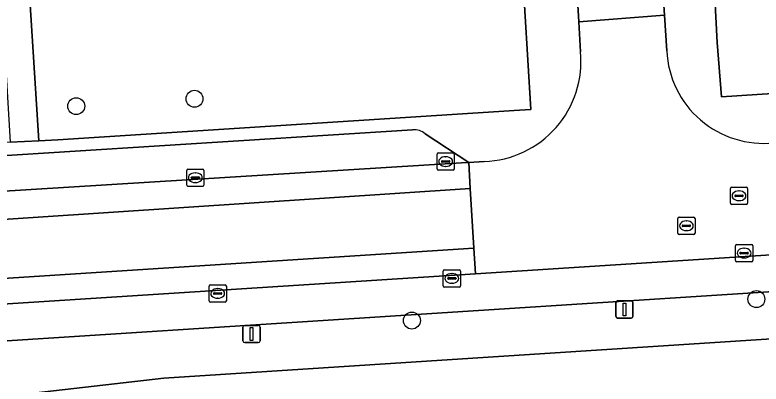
# Model space of a CAD drawing. Extents: x 159680 to 160786, y 387323 to 388340.
# Drawn here: x 160517.2 to 160560.4, y 388017.89 to 388039.25 of the extents above; entities that cross this region are included whole.
import ezdxf

# ---------------------------------------------------------------- set-up
doc = ezdxf.new("R2010")
doc.units = 0
for name, color, linetype in [('IMGEO_Boom', 7, 'Continuous'), ('IMGEO_Erf', 7, 'Continuous'), ('IMGEO_Groenvoorziening', 7, 'Continuous'), ('IMGEO_Kolk', 7, 'Continuous'), ('IMGEO_Lichtmast', 7, 'Continuous'), ('IMGEO_Parkeervlak_open', 7, 'Continuous'), ('IMGEO_Rijbaan_lokaal_gesloten', 7, 'Continuous'), ('IMGEO_Rijbaan_lokaal_open', 7, 'Continuous'), ('IMGEO_Rioolput', 7, 'Continuous'), ('IMGEO_Voetpad_open', 7, 'Continuous')]:
    doc.layers.add(name, color=color, linetype=linetype)

msp = doc.modelspace()

# ---------------------------------------------------------------- linework, layer by layer
at = {"layer": 'IMGEO_Boom'}
for centre in [(160527.594, 388034.402), (160520.748, 388033.973), (160560.126, 388022.812), (160540.182, 388021.566)]:
    msp.add_circle(centre, 0.489, dxfattribs=at)
at = {"layer": 'IMGEO_Erf'}
msp.add_lwpolyline([(160576.802, 388021.532), (160525.818, 388018.242), (160516.569, 388017.176)], dxfattribs=at)
at = {"layer": 'IMGEO_Groenvoorziening'}
for points in [[(160561.2, 388051.924), (160557.05, 388051.747), (160557.427, 388045.845), (160557.865, 388037.66), (160558.099, 388034.518), (160562.244, 388034.783)], [(160546.367, 388045.213), (160528.305, 388043.937), (160517.876, 388043.201), (160518.581, 388031.964), (160519.679, 388032.028), (160546.414, 388033.743), (160547.07, 388033.785)]]:
    msp.add_lwpolyline(points, close=True, dxfattribs=at)
at = {"layer": 'IMGEO_Kolk'}
for p, q in [((160541.637, 388030.344), (160541.637, 388031.196)), ((160541.712, 388031.27), (160542.564, 388031.27)), ((160542.125, 388031.05), (160542.15, 388031.05)), ((160542.638, 388031.196), (160542.638, 388030.344)), ((160541.896, 388030.764), (160541.896, 388030.776)), ((160542.334, 388030.727), (160541.936, 388030.727)), ((160541.939, 388030.813), (160542.337, 388030.813)), ((160542.148, 388030.49), (160542.123, 388030.49)), ((160542.38, 388030.776), (160542.38, 388030.764)), ((160527.143, 388029.407), (160527.143, 388030.259)), ((160527.218, 388030.333), (160528.07, 388030.333)), ((160527.631, 388030.113), (160527.656, 388030.113)), ((160528.144, 388030.259), (160528.144, 388029.407)), ((160542.564, 388030.27), (160541.712, 388030.27)), ((160527.402, 388029.827), (160527.402, 388029.839)), ((160527.84, 388029.79), (160527.442, 388029.79)), ((160527.445, 388029.876), (160527.843, 388029.876)), ((160527.886, 388029.839), (160527.886, 388029.827)), ((160528.07, 388029.333), (160527.218, 388029.333)), ((160527.654, 388029.553), (160527.629, 388029.553)), ((160541.995, 388023.581), (160541.995, 388024.433)), ((160542.07, 388024.507), (160542.922, 388024.507)), ((160542.996, 388024.433), (160542.996, 388023.581)), ((160542.254, 388024.001), (160542.254, 388024.013)), ((160542.297, 388024.05), (160542.695, 388024.05)), ((160542.483, 388024.287), (160542.508, 388024.287)), ((160542.738, 388024.013), (160542.738, 388024.001)), ((160528.512, 388023.636), (160529.364, 388023.636)), ((160542.692, 388023.964), (160542.294, 388023.964)), ((160542.506, 388023.727), (160542.481, 388023.727)), ((160528.437, 388022.71), (160528.437, 388023.562)), ((160528.696, 388023.13), (160528.696, 388023.142)), ((160528.739, 388023.179), (160529.137, 388023.179)), ((160528.925, 388023.416), (160528.95, 388023.416)), ((160529.18, 388023.142), (160529.18, 388023.13)), ((160529.438, 388023.562), (160529.438, 388022.71)), ((160542.922, 388023.507), (160542.07, 388023.507)), ((160529.134, 388023.093), (160528.736, 388023.093)), ((160528.948, 388022.856), (160528.923, 388022.856)), ((160529.364, 388022.636), (160528.512, 388022.636))]:
    msp.add_line(p, q, dxfattribs=at)
for points in [[(160541.637, 388030.344), (160541.637, 388031.196)], [(160541.712, 388031.27), (160542.564, 388031.27)], [(160542.638, 388031.196), (160542.638, 388030.344)], [(160527.143, 388029.407), (160527.143, 388030.259)], [(160527.218, 388030.333), (160528.07, 388030.333)], [(160528.144, 388030.259), (160528.144, 388029.407)], [(160542.564, 388030.27), (160541.712, 388030.27)], [(160528.07, 388029.333), (160527.218, 388029.333)], [(160541.995, 388023.581), (160541.995, 388024.433)], [(160542.07, 388024.507), (160542.922, 388024.507)], [(160542.996, 388024.433), (160542.996, 388023.581)], [(160528.512, 388023.636), (160529.364, 388023.636)], [(160528.437, 388022.71), (160528.437, 388023.562)], [(160529.438, 388023.562), (160529.438, 388022.71)], [(160542.922, 388023.507), (160542.07, 388023.507)], [(160529.364, 388022.636), (160528.512, 388022.636)]]:
    msp.add_lwpolyline(points, dxfattribs=at)
for centre, radius, start, end in [((160541.714, 388031.194), 0.0765, 91.552, 178.448), ((160541.714, 388031.194), 0.0765, 91.552, 178.448), ((160542.562, 388031.194), 0.0765, 1.552, 88.448), ((160542.562, 388031.194), 0.0765, 1.552, 88.448), ((160541.936, 388030.773), 0.0403, 85.8775, 175.7526), ((160541.933, 388030.763), 0.0366, 178.938, 274.7102), ((160542.337, 388030.77), 0.043, 264.8664, 352.4533), ((160542.341, 388030.775), 0.0386, 1.7309, 96.639), ((160527.22, 388030.257), 0.0765, 91.552, 178.448), ((160527.22, 388030.257), 0.0765, 91.552, 178.448), ((160528.068, 388030.257), 0.0765, 1.552, 88.448), ((160528.068, 388030.257), 0.0765, 1.552, 88.448), ((160541.714, 388030.346), 0.0765, 181.552, 268.448), ((160541.714, 388030.346), 0.0765, 181.552, 268.448), ((160542.562, 388030.346), 0.0765, 271.552, 358.448), ((160542.562, 388030.346), 0.0765, 271.552, 358.448), ((160527.442, 388029.836), 0.0403, 85.8775, 175.7526), ((160527.439, 388029.826), 0.0366, 178.938, 274.7102), ((160527.843, 388029.833), 0.043, 264.8664, 352.4533), ((160527.847, 388029.838), 0.0386, 1.7309, 96.639), ((160527.22, 388029.409), 0.0765, 181.552, 268.448), ((160527.22, 388029.409), 0.0765, 181.552, 268.448), ((160528.068, 388029.409), 0.0765, 271.552, 358.448), ((160528.068, 388029.409), 0.0765, 271.552, 358.448), ((160542.072, 388024.431), 0.0765, 91.552, 178.448), ((160542.072, 388024.431), 0.0765, 91.552, 178.448), ((160542.92, 388024.431), 0.0765, 1.552, 88.448), ((160542.92, 388024.431), 0.0765, 1.552, 88.448), ((160542.294, 388024.01), 0.0403, 85.8775, 175.7526), ((160542.291, 388024), 0.0366, 178.938, 274.7102), ((160542.695, 388024.007), 0.043, 264.8664, 352.4533), ((160542.699, 388024.012), 0.0386, 1.7309, 96.639), ((160528.514, 388023.56), 0.0765, 91.552, 178.448), ((160528.514, 388023.56), 0.0765, 91.552, 178.448), ((160529.362, 388023.56), 0.0765, 1.552, 88.448), ((160529.362, 388023.56), 0.0765, 1.552, 88.448), ((160542.072, 388023.583), 0.0765, 181.552, 268.448), ((160542.072, 388023.583), 0.0765, 181.552, 268.448), ((160542.92, 388023.583), 0.0765, 271.552, 358.448), ((160542.92, 388023.583), 0.0765, 271.552, 358.448), ((160528.736, 388023.139), 0.0403, 85.8775, 175.7526), ((160529.141, 388023.141), 0.0386, 1.7309, 96.639), ((160528.514, 388022.712), 0.0765, 181.552, 268.448), ((160528.514, 388022.712), 0.0765, 181.552, 268.448), ((160528.733, 388023.129), 0.0366, 178.938, 274.7102), ((160529.137, 388023.136), 0.043, 264.8664, 352.4533), ((160529.362, 388022.712), 0.0765, 271.552, 358.448), ((160529.362, 388022.712), 0.0765, 271.552, 358.448)]:
    msp.add_arc(centre, radius, start, end, dxfattribs=at)
for centre, major_axis, ratio, start_param, end_param in [((160542.124, 388030.77), (-0.387, 0.002), 0.722429, 4.712389, 7.853982), ((160542.149, 388030.77), (-0.39, 0.002), 0.717154, 1.570796, 4.712389), ((160527.63, 388029.833), (-0.387, 0.002), 0.722429, 4.712389, 7.853982), ((160527.655, 388029.833), (-0.39, 0.002), 0.717154, 1.570796, 4.712389), ((160542.482, 388024.007), (-0.387, 0.002), 0.722429, 4.712389, 7.853982), ((160542.507, 388024.007), (-0.39, 0.002), 0.717154, 1.570796, 4.712389), ((160528.924, 388023.136), (-0.387, 0.002), 0.722429, 4.712389, 7.853982), ((160528.949, 388023.136), (-0.39, 0.002), 0.717154, 1.570796, 4.712389)]:
    msp.add_ellipse(centre, major_axis=major_axis, ratio=ratio, start_param=start_param, end_param=end_param, dxfattribs=at)
at = {"layer": 'IMGEO_Lichtmast'}
for p, q in [((160552.09, 388022.709), (160552.88, 388022.709)), ((160552.88, 388022.709), (160552.09, 388022.709)), ((160551.99, 388021.809), (160551.99, 388022.609)), ((160551.99, 388022.609), (160551.99, 388021.809)), ((160552.98, 388022.609), (160552.98, 388021.809)), ((160552.98, 388021.809), (160552.98, 388022.609)), ((160552.88, 388021.709), (160552.09, 388021.709)), ((160552.09, 388021.709), (160552.88, 388021.709)), ((160530.4, 388020.39), (160530.4, 388021.19)), ((160530.4, 388021.19), (160530.4, 388020.39)), ((160530.5, 388021.29), (160531.29, 388021.29)), ((160531.29, 388021.29), (160530.5, 388021.29)), ((160531.39, 388021.19), (160531.39, 388020.39)), ((160531.39, 388020.39), (160531.39, 388021.19)), ((160531.29, 388020.29), (160530.5, 388020.29)), ((160530.5, 388020.29), (160531.29, 388020.29))]:
    msp.add_line(p, q, dxfattribs=at)
for points in [[(160552.41, 388022.584), (160552.56, 388022.584), (160552.56, 388021.834), (160552.41, 388021.834), (160552.41, 388022.584)], [(160530.82, 388021.165), (160530.97, 388021.165), (160530.97, 388020.415), (160530.82, 388020.415), (160530.82, 388021.165)]]:
    msp.add_lwpolyline(points, dxfattribs=at)
for centre, start, end in [((160552.09, 388022.609), 90, 180), ((160552.09, 388022.609), 90, 180), ((160552.88, 388022.609), 0, 90), ((160552.88, 388022.609), 360, 90), ((160552.09, 388021.809), 180, 270), ((160552.09, 388021.809), 180, 270), ((160552.88, 388021.809), 270, 0), ((160552.88, 388021.809), 270, 0), ((160530.5, 388021.19), 90, 180), ((160530.5, 388021.19), 90, 180), ((160531.29, 388021.19), 0, 90), ((160531.29, 388021.19), 360, 90), ((160530.5, 388020.39), 180, 270), ((160530.5, 388020.39), 180, 270), ((160531.29, 388020.39), 270, 0), ((160531.29, 388020.39), 270, 0)]:
    msp.add_arc(centre, 0.1, start, end, dxfattribs=at)
at = {"layer": 'IMGEO_Parkeervlak_open'}
for points in [[(160515.089, 388030.708), (160513.442, 388028.869), (160543.356, 388030.712), (160543.473, 388030.718), (160540.957, 388032.365)], [(160540.223, 388032.608), (160515.785, 388031.063)], [(160660.705, 388031.686), (160660.697, 388031.79), (160562.171, 388025.446), (160543.857, 388024.264), (160513.44, 388022.33), (160507.621, 388022.337), (160497.131, 388022.535)], [(160513.009, 388020.232), (160514.362, 388020.266), (160515.216, 388020.302), (160637.614, 388028.172)]]:
    msp.add_lwpolyline(points, dxfattribs=at)
msp.add_arc((160540.319, 388031.668), 0.945, 47.5343, 95.8301, dxfattribs=at)
at = {"layer": 'IMGEO_Rijbaan_lokaal_gesloten'}
for points in [[(160543.557, 388029.213), (160543.473, 388030.718), (160543.356, 388030.712), (160513.442, 388028.869), (160498.212, 388028.961), (160497.14, 388028.976), (160497.138, 388027.446), (160512.508, 388027.259), (160514.17, 388027.268)], [(160543.857, 388024.264), (160543.762, 388025.748), (160516.509, 388024), (160512.304, 388023.82), (160497.133, 388024.062), (160497.131, 388022.535), (160507.621, 388022.337), (160513.44, 388022.33)]]:
    msp.add_lwpolyline(points, close=True, dxfattribs=at)
at = {"layer": 'IMGEO_Rijbaan_lokaal_open'}
for points in [[(160554.799, 388039.237), (160554.043, 388050.957), (160553.397, 388060.847), (160552.382, 388076.429), (160547.409, 388076.127), (160548.583, 388058.18), (160549.154, 388050.465), (160549.845, 388038.854)], [(160543.557, 388029.213), (160514.17, 388027.268), (160512.508, 388027.259), (160497.138, 388027.446), (160497.133, 388024.062), (160512.304, 388023.82), (160516.509, 388024), (160543.762, 388025.748)]]:
    msp.add_lwpolyline(points, close=True, dxfattribs=at)
for points in [[(160554.935, 388037.17), (160554.799, 388039.237), (160549.845, 388038.854), (160549.942, 388037.126)], [(160544.368, 388030.773), (160543.473, 388030.718), (160543.557, 388029.213), (160543.762, 388025.748), (160543.857, 388024.264), (160562.171, 388025.446), (160562.062, 388026.945), (160561.815, 388030.385), (160561.675, 388031.873), (160561.137, 388031.849)]]:
    msp.add_lwpolyline(points, dxfattribs=at)
for centre, radius, start, end in [((160544.174, 388036.565), 5.796, 271.9231, 5.5508), ((160560.56, 388037.452), 5.633, 182.869, 275.8751)]:
    msp.add_arc(centre, radius, start, end, dxfattribs=at)
at = {"layer": 'IMGEO_Rioolput'}
for p, q in [((160558.619, 388028.359), (160558.619, 388029.211)), ((160558.694, 388029.285), (160559.546, 388029.285)), ((160559.62, 388029.211), (160559.62, 388028.359)), ((160558.878, 388028.779), (160558.878, 388028.791)), ((160558.921, 388028.828), (160559.319, 388028.828)), ((160559.107, 388029.065), (160559.132, 388029.065)), ((160559.362, 388028.791), (160559.362, 388028.779)), ((160559.316, 388028.742), (160558.918, 388028.742)), ((160559.13, 388028.505), (160559.105, 388028.505)), ((160559.546, 388028.285), (160558.694, 388028.285)), ((160555.573, 388026.624), (160555.573, 388027.476)), ((160555.648, 388027.55), (160556.5, 388027.55)), ((160556.574, 388027.476), (160556.574, 388026.624)), ((160555.832, 388027.044), (160555.832, 388027.056)), ((160555.875, 388027.093), (160556.273, 388027.093)), ((160556.061, 388027.33), (160556.086, 388027.33)), ((160556.316, 388027.056), (160556.316, 388027.044)), ((160556.27, 388027.007), (160555.872, 388027.007)), ((160556.084, 388026.77), (160556.059, 388026.77)), ((160556.5, 388026.55), (160555.648, 388026.55)), ((160558.916, 388025.046), (160558.916, 388025.898)), ((160558.991, 388025.972), (160559.843, 388025.972)), ((160559.404, 388025.752), (160559.429, 388025.752)), ((160559.917, 388025.898), (160559.917, 388025.046)), ((160559.175, 388025.466), (160559.175, 388025.478)), ((160559.613, 388025.429), (160559.215, 388025.429)), ((160559.218, 388025.515), (160559.616, 388025.515)), ((160559.659, 388025.478), (160559.659, 388025.466)), ((160559.843, 388024.972), (160558.991, 388024.972)), ((160559.427, 388025.192), (160559.402, 388025.192))]:
    msp.add_line(p, q, dxfattribs=at)
for points in [[(160558.619, 388028.359), (160558.619, 388029.211)], [(160558.694, 388029.285), (160559.546, 388029.285)], [(160559.62, 388029.211), (160559.62, 388028.359)], [(160559.546, 388028.285), (160558.694, 388028.285)], [(160555.573, 388026.624), (160555.573, 388027.476)], [(160555.648, 388027.55), (160556.5, 388027.55)], [(160556.574, 388027.476), (160556.574, 388026.624)], [(160556.5, 388026.55), (160555.648, 388026.55)], [(160558.916, 388025.046), (160558.916, 388025.898)], [(160558.991, 388025.972), (160559.843, 388025.972)], [(160559.917, 388025.898), (160559.917, 388025.046)], [(160559.843, 388024.972), (160558.991, 388024.972)]]:
    msp.add_lwpolyline(points, dxfattribs=at)
for centre, radius, start, end in [((160558.696, 388029.209), 0.0765, 91.552, 178.448), ((160558.696, 388029.209), 0.0765, 91.552, 178.448), ((160559.544, 388029.209), 0.0765, 1.552, 88.448), ((160559.544, 388029.209), 0.0765, 1.552, 88.448), ((160558.918, 388028.788), 0.0403, 85.8775, 175.7526), ((160558.915, 388028.778), 0.0366, 178.938, 274.7102), ((160559.319, 388028.785), 0.043, 264.8664, 352.4533), ((160559.323, 388028.79), 0.0386, 1.7309, 96.639), ((160558.696, 388028.361), 0.0765, 181.552, 268.448), ((160558.696, 388028.361), 0.0765, 181.552, 268.448), ((160559.544, 388028.361), 0.0765, 271.552, 358.448), ((160559.544, 388028.361), 0.0765, 271.552, 358.448), ((160555.65, 388027.474), 0.0765, 91.552, 178.448), ((160555.65, 388027.474), 0.0765, 91.552, 178.448), ((160556.498, 388027.474), 0.0765, 1.552, 88.448), ((160556.498, 388027.474), 0.0765, 1.552, 88.448), ((160555.872, 388027.053), 0.0403, 85.8775, 175.7526), ((160555.869, 388027.043), 0.0366, 178.938, 274.7102), ((160556.273, 388027.05), 0.043, 264.8664, 352.4533), ((160556.277, 388027.055), 0.0386, 1.7309, 96.639), ((160555.65, 388026.626), 0.0765, 181.552, 268.448), ((160555.65, 388026.626), 0.0765, 181.552, 268.448), ((160556.498, 388026.626), 0.0765, 271.552, 358.448), ((160556.498, 388026.626), 0.0765, 271.552, 358.448), ((160558.993, 388025.896), 0.0765, 91.552, 178.448), ((160558.993, 388025.896), 0.0765, 91.552, 178.448), ((160559.841, 388025.896), 0.0765, 1.552, 88.448), ((160559.841, 388025.896), 0.0765, 1.552, 88.448), ((160559.215, 388025.475), 0.0403, 85.8775, 175.7526), ((160559.212, 388025.465), 0.0366, 178.938, 274.7102), ((160559.616, 388025.472), 0.043, 264.8664, 352.4533), ((160559.62, 388025.477), 0.0386, 1.7309, 96.639), ((160558.993, 388025.048), 0.0765, 181.552, 268.448), ((160558.993, 388025.048), 0.0765, 181.552, 268.448), ((160559.841, 388025.048), 0.0765, 271.552, 358.448), ((160559.841, 388025.048), 0.0765, 271.552, 358.448)]:
    msp.add_arc(centre, radius, start, end, dxfattribs=at)
for centre, major_axis, ratio, start_param, end_param in [((160559.106, 388028.785), (-0.387, 0.002), 0.722429, 4.712389, 7.853982), ((160559.131, 388028.785), (-0.39, 0.002), 0.717154, 1.570796, 4.712389), ((160556.06, 388027.05), (-0.387, 0.002), 0.722429, 4.712389, 7.853982), ((160556.085, 388027.05), (-0.39, 0.002), 0.717154, 1.570796, 4.712389), ((160559.403, 388025.472), (-0.387, 0.002), 0.722429, 4.712389, 7.853982), ((160559.428, 388025.472), (-0.39, 0.002), 0.717154, 1.570796, 4.712389)]:
    msp.add_ellipse(centre, major_axis=major_axis, ratio=ratio, start_param=start_param, end_param=end_param, dxfattribs=at)
at = {"layer": 'IMGEO_Voetpad_open'}
for points in [[(160666.752, 388058.361), (160665.628, 388058.294), (160665.294, 388064.252), (160663.51, 388064.126), (160658.865, 388063.81), (160589.441, 388059.29), (160582.635, 388058.9), (160581.136, 388058.814), (160570.781, 388058.22), (160563.918, 388057.787), (160558.236, 388057.383), (160556.59, 388057.348), (160554.712, 388057.169), (160555.123, 388051.045), (160554.043, 388050.957), (160554.799, 388039.237), (160554.935, 388037.17)], [(160549.942, 388037.126), (160549.845, 388038.854), (160549.154, 388050.465), (160548.021, 388050.368), (160547.61, 388056.738), (160545.712, 388056.621), (160545.992, 388051.311), (160546.019, 388050.88), (160546.184, 388048.196), (160546.367, 388045.213), (160547.07, 388033.785), (160546.414, 388033.743), (160519.679, 388032.028), (160518.581, 388031.964), (160516.921, 388031.892), (160512.877, 388031.602), (160493.518, 388031.908), (160490.235, 388031.988), (160485.083, 388032.376), (160485.109, 388031.191), (160470.209, 388031.386)], [(160515.785, 388031.063), (160540.223, 388032.608)], [(160540.957, 388032.365), (160543.473, 388030.718), (160544.368, 388030.773)], [(160657.513, 388029.457), (160644.516, 388028.628), (160644.607, 388027.526), (160637.722, 388027.055), (160637.614, 388028.172), (160515.216, 388020.302), (160514.362, 388020.266), (160514.499, 388018.453), (160507.991, 388017.521), (160493.634, 388015.619), (160492.94, 388015.609)], [(160494.744, 388014.264), (160515.029, 388016.99), (160515.435, 388017.045), (160516.569, 388017.176), (160525.818, 388018.242), (160576.802, 388021.532), (160577.492, 388021.577), (160578.164, 388021.62), (160638.468, 388025.513)]]:
    msp.add_lwpolyline(points, dxfattribs=at)
for points in [[(160622.423, 388038.628), (160620.747, 388038.519), (160565.562, 388034.994), (160562.244, 388034.783), (160558.099, 388034.518), (160557.865, 388037.66), (160557.427, 388045.845), (160557.05, 388051.747), (160557.036, 388051.97), (160557.019, 388052.243), (160621.376, 388056.271), (160621.404, 388055.78), (160621.574, 388052.82), (160621.722, 388050.22)], [(160517.563, 388049.059), (160517.536, 388049.643), (160517.515, 388049.642), (160515.864, 388049.546), (160515.899, 388048.984), (160515.899, 388048.982), (160515.928, 388048.492), (160516.921, 388031.892), (160518.581, 388031.964), (160517.876, 388043.201), (160517.601, 388048.338)]]:
    msp.add_lwpolyline(points, close=True, dxfattribs=at)
for centre, radius, start, end in [((160544.174, 388036.565), 5.796, 271.9231, 5.5508), ((160560.56, 388037.452), 5.633, 182.869, 275.8751), ((160540.319, 388031.668), 0.945, 47.5343, 95.8301)]:
    msp.add_arc(centre, radius, start, end, dxfattribs=at)

doc.saveas('drawing.dxf')
